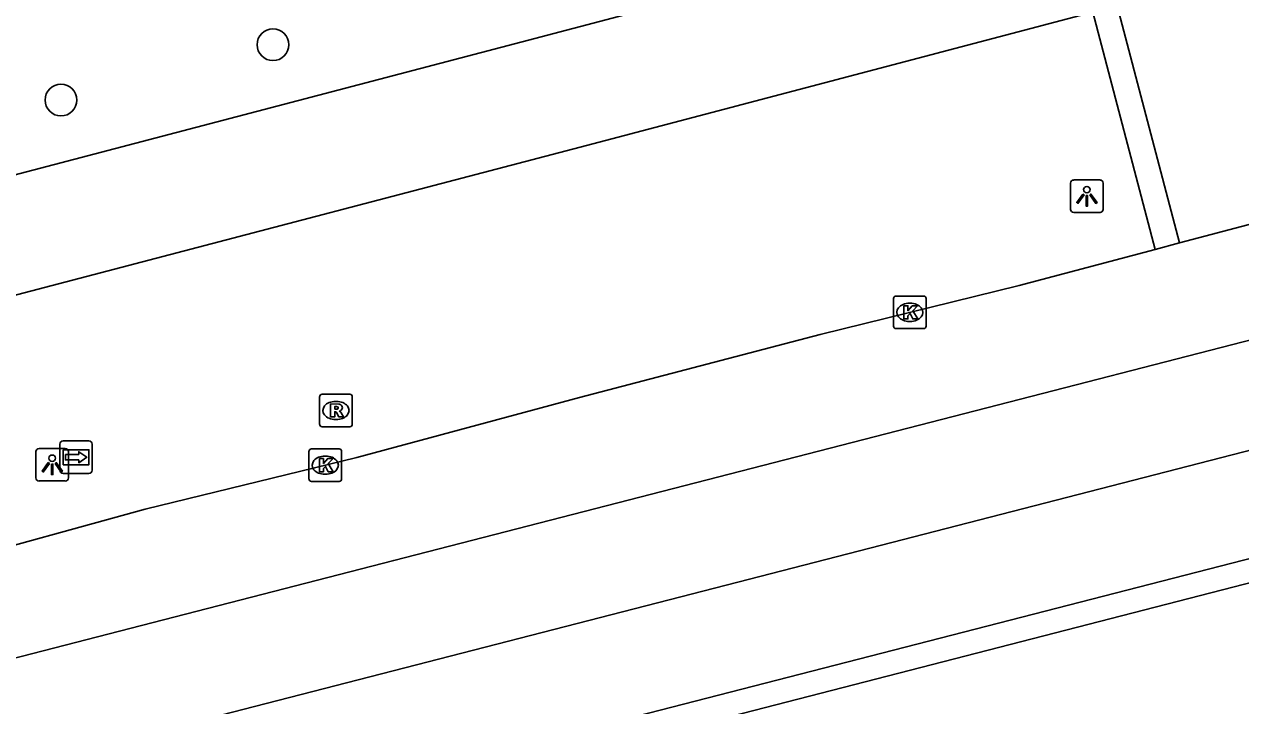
# Model space of a CAD drawing. Extents: x 160806 to 161707, y 383697 to 384148.
# Drawn here: x 161397.72 to 161435.09, y 383972.13 to 383993.06 of the extents above; entities that cross this region are included whole.
import ezdxf

# ---------------------------------------------------------------- set-up
doc = ezdxf.new("R2010")
doc.units = 0
for name, color, linetype in [('IMGEO_Boom', 7, 'Continuous'), ('IMGEO_Hek', 7, 'Continuous'), ('IMGEO_Kolk', 7, 'Continuous'), ('IMGEO_Lichtpunt', 7, 'Continuous'), ('IMGEO_Rijbaan_lokaal_gesloten', 7, 'Continuous'), ('IMGEO_Rioolput', 7, 'Continuous'), ('IMGEO_Voetpad_open', 7, 'Continuous'), ('IMGEO_Wegwijzer', 7, 'Continuous')]:
    doc.layers.add(name, color=color, linetype=linetype)

msp = doc.modelspace()

# ---------------------------------------------------------------- linework, layer by layer
at = {"layer": 'IMGEO_Boom'}
for centre in [(161405.364, 383992.435), (161398.849, 383990.735)]:
    msp.add_circle(centre, 0.489, dxfattribs=at)
at = {"layer": 'IMGEO_Hek'}
msp.add_lwpolyline([(161341.247, 383951.682), (161457.839, 383981.686)], dxfattribs=at)
at = {"layer": 'IMGEO_Kolk'}
for p, q in [((161424.428, 383983.789), (161424.428, 383984.641)), ((161424.503, 383984.715), (161425.355, 383984.715)), ((161424.916, 383984.495), (161424.941, 383984.495)), ((161425.429, 383984.641), (161425.429, 383983.789)), ((161425.355, 383983.715), (161424.503, 383983.715)), ((161424.939, 383983.935), (161424.914, 383983.935)), ((161406.47, 383979.094), (161406.47, 383979.946)), ((161406.545, 383980.02), (161407.397, 383980.02)), ((161407.471, 383979.946), (161407.471, 383979.094)), ((161406.958, 383979.8), (161406.983, 383979.8)), ((161406.981, 383979.24), (161406.956, 383979.24)), ((161407.397, 383979.02), (161406.545, 383979.02))]:
    msp.add_line(p, q, dxfattribs=at)
for points in [[(161424.428, 383983.789), (161424.428, 383984.641)], [(161424.503, 383984.715), (161425.355, 383984.715)], [(161424.749, 383984.415), (161424.872, 383984.415), (161424.872, 383984.264), (161425.002, 383984.415), (161425.166, 383984.415), (161425.02, 383984.264), (161425.173, 383984.015), (161425.021, 383984.015), (161424.936, 383984.179), (161424.872, 383984.112), (161424.872, 383984.015), (161424.749, 383984.015), (161424.749, 383984.415)], [(161425.429, 383984.641), (161425.429, 383983.789)], [(161425.355, 383983.715), (161424.503, 383983.715)], [(161406.47, 383979.094), (161406.47, 383979.946)], [(161406.545, 383980.02), (161407.397, 383980.02)], [(161407.471, 383979.946), (161407.471, 383979.094)], [(161406.791, 383979.72), (161406.914, 383979.72), (161406.914, 383979.569), (161407.044, 383979.72), (161407.208, 383979.72), (161407.062, 383979.569), (161407.215, 383979.32), (161407.063, 383979.32), (161406.978, 383979.484), (161406.914, 383979.417), (161406.914, 383979.32), (161406.791, 383979.32), (161406.791, 383979.72)], [(161407.397, 383979.02), (161406.545, 383979.02)]]:
    msp.add_lwpolyline(points, dxfattribs=at)
for centre, start, end in [((161424.505, 383984.639), 91.552, 178.448), ((161424.505, 383984.639), 91.552, 178.448), ((161425.353, 383984.639), 1.552, 88.448), ((161425.353, 383984.639), 1.552, 88.448), ((161424.505, 383983.791), 181.552, 268.448), ((161424.505, 383983.791), 181.552, 268.448), ((161425.353, 383983.791), 271.552, 358.448), ((161425.353, 383983.791), 271.552, 358.448), ((161406.547, 383979.944), 91.552, 178.448), ((161406.547, 383979.944), 91.552, 178.448), ((161407.395, 383979.944), 1.552, 88.448), ((161407.395, 383979.944), 1.552, 88.448), ((161406.547, 383979.096), 181.552, 268.448), ((161406.547, 383979.096), 181.552, 268.448), ((161407.395, 383979.096), 271.552, 358.448), ((161407.395, 383979.096), 271.552, 358.448)]:
    msp.add_arc(centre, 0.0765, start, end, dxfattribs=at)
for centre, major_axis, ratio, start_param, end_param in [((161424.915, 383984.215), (-0.387, 0.002), 0.722429, 4.712389, 7.853982), ((161424.94, 383984.215), (-0.39, 0.002), 0.717154, 1.570796, 4.712389), ((161406.957, 383979.52), (-0.387, 0.002), 0.722429, 4.712389, 7.853982), ((161406.982, 383979.52), (-0.39, 0.002), 0.717154, 1.570796, 4.712389)]:
    msp.add_ellipse(centre, major_axis=major_axis, ratio=ratio, start_param=start_param, end_param=end_param, dxfattribs=at)
at = {"layer": 'IMGEO_Lichtpunt'}
for p, q in [((161429.87, 383988.185), (161429.87, 383987.378)), ((161429.87, 383988.185), (161429.87, 383987.378)), ((161430.772, 383988.28), (161429.964, 383988.28)), ((161430.772, 383988.28), (161429.964, 383988.28)), ((161430.866, 383987.378), (161430.866, 383988.185)), ((161430.866, 383987.378), (161430.866, 383988.185)), ((161429.964, 383987.284), (161430.772, 383987.284)), ((161429.964, 383987.284), (161430.772, 383987.284)), ((161398.082, 383979.935), (161398.082, 383979.128)), ((161398.082, 383979.935), (161398.082, 383979.128)), ((161398.984, 383980.03), (161398.176, 383980.03)), ((161398.984, 383980.03), (161398.176, 383980.03)), ((161399.078, 383979.128), (161399.078, 383979.935)), ((161399.078, 383979.128), (161399.078, 383979.935)), ((161398.176, 383979.034), (161398.984, 383979.034)), ((161398.176, 383979.034), (161398.984, 383979.034))]:
    msp.add_line(p, q, dxfattribs=at)
for points in [[(161430.244, 383987.849), (161430.283, 383987.821), (161430.095, 383987.559), (161430.057, 383987.586), (161430.244, 383987.849)], [(161430.346, 383987.801), (161430.393, 383987.801), (161430.393, 383987.479), (161430.346, 383987.479), (161430.346, 383987.801)], [(161430.456, 383987.821), (161430.494, 383987.848), (161430.681, 383987.586), (161430.642, 383987.558), (161430.456, 383987.821)], [(161398.456, 383979.599), (161398.495, 383979.571), (161398.307, 383979.309), (161398.269, 383979.336), (161398.456, 383979.599)], [(161398.558, 383979.551), (161398.605, 383979.551), (161398.605, 383979.229), (161398.558, 383979.229), (161398.558, 383979.551)], [(161398.668, 383979.571), (161398.706, 383979.598), (161398.893, 383979.336), (161398.854, 383979.308), (161398.668, 383979.571)]]:
    msp.add_lwpolyline(points, dxfattribs=at)
for centre in [(161430.369, 383987.983), (161398.581, 383979.733)]:
    msp.add_circle(centre, 0.0994, dxfattribs=at)
for centre, start, end in [((161429.964, 383988.185), 90, 180), ((161429.964, 383988.185), 90, 180), ((161430.772, 383988.185), 0, 90), ((161430.772, 383988.185), 0, 90), ((161429.964, 383987.378), 180, 270), ((161429.964, 383987.378), 180, 270), ((161430.772, 383987.378), 270, 0), ((161430.772, 383987.378), 270, 360), ((161398.176, 383979.935), 90, 180), ((161398.176, 383979.935), 90, 180), ((161398.984, 383979.935), 0, 90), ((161398.984, 383979.935), 0, 90), ((161398.176, 383979.128), 180, 270), ((161398.176, 383979.128), 180, 270), ((161398.984, 383979.128), 270, 0), ((161398.984, 383979.128), 270, 360)]:
    msp.add_arc(centre, 0.0946, start, end, dxfattribs=at)
at = {"layer": 'IMGEO_Rijbaan_lokaal_gesloten'}
for points in [[(161456.92, 383992.48), (161448.884, 383990.399), (161447.307, 383990.003), (161440.896, 383988.302), (161435.505, 383986.955), (161433.219, 383986.347)], [(161270.989, 383941.101), (161306.607, 383950.212), (161339.296, 383958.642), (161362.907, 383964.706), (161409.072, 383976.597), (161453.394, 383987.997), (161464.472, 383990.836)], [(161271.807, 383937.9), (161315.559, 383949.156), (161335.194, 383954.191), (161340.223, 383955.497), (161347.001, 383957.235), (161378.316, 383965.298), (161419.642, 383975.931), (161451.011, 383984.005), (161465.227, 383987.648)], [(161433.219, 383986.347), (161432.47, 383986.148)], [(161279.919, 383936.647), (161341.031, 383952.394), (161450.194, 383980.461), (161453.055, 383981.256), (161455.902, 383982.36), (161465.14, 383986.182)], [(161432.47, 383986.148), (161428.286, 383985.035), (161422.173, 383983.539), (161414.783, 383981.602), (161407.945, 383979.757), (161401.441, 383978.166), (161395.335, 383976.49)]]:
    msp.add_lwpolyline(points, dxfattribs=at)
at = {"layer": 'IMGEO_Rioolput'}
for p, q in [((161406.798, 383980.774), (161406.798, 383981.626)), ((161406.873, 383981.7), (161407.725, 383981.7)), ((161407.286, 383981.48), (161407.311, 383981.48)), ((161407.799, 383981.626), (161407.799, 383980.774)), ((161407.725, 383980.7), (161406.873, 383980.7)), ((161407.309, 383980.92), (161407.284, 383980.92))]:
    msp.add_line(p, q, dxfattribs=at)
for points in [[(161406.798, 383980.774), (161406.798, 383981.626)], [(161406.873, 383981.7), (161407.725, 383981.7)], [(161407.387, 383981.398), (161407.135, 383981.4), (161407.135, 383981)], [(161407.799, 383981.626), (161407.799, 383980.774)], [(161407.135, 383981), (161407.259, 383981), (161407.259, 383981.162), (161407.27, 383981.162)], [(161407.313, 383981.319), (161407.259, 383981.319), (161407.259, 383981.238)], [(161407.259, 383981.238), (161407.311, 383981.238)], [(161407.317, 383981.133), (161407.388, 383981), (161407.528, 383981), (161407.463, 383981.126)], [(161407.725, 383980.7), (161406.873, 383980.7)]]:
    msp.add_lwpolyline(points, dxfattribs=at)
for centre, radius, start, end in [((161406.875, 383981.624), 0.0765, 91.552, 178.448), ((161406.875, 383981.624), 0.0765, 91.552, 178.448), ((161407.386, 383981.288), 0.109, 350.3612, 89.416), ((161407.723, 383981.624), 0.0765, 1.552, 88.448), ((161407.723, 383981.624), 0.0765, 1.552, 88.448), ((161407.269, 383981.109), 0.0533, 26.0293, 88.6989), ((161407.295, 383981.427), 0.19, 274.7715, 282.9687), ((161407.319, 383981.223), 0.0964, 77.0061, 93.1865), ((161407.333, 383981.28), 0.0378, 276.6634, 79.6772), ((161407.384, 383981.288), 0.112, 277.5842, 350.9817), ((161407.368, 383981.073), 0.108, 29.5134, 73.7905), ((161406.875, 383980.776), 0.0765, 181.552, 268.448), ((161406.875, 383980.776), 0.0765, 181.552, 268.448), ((161407.723, 383980.776), 0.0765, 271.552, 358.448), ((161407.723, 383980.776), 0.0765, 271.552, 358.448)]:
    msp.add_arc(centre, radius, start, end, dxfattribs=at)
for centre, major_axis, ratio, start_param, end_param in [((161407.285, 383981.2), (-0.387, 0.002), 0.722429, 4.712389, 7.853982), ((161407.31, 383981.2), (-0.39, 0.002), 0.717154, 1.570796, 4.712389)]:
    msp.add_ellipse(centre, major_axis=major_axis, ratio=ratio, start_param=start_param, end_param=end_param, dxfattribs=at)
at = {"layer": 'IMGEO_Voetpad_open'}
for points in [[(161386.763, 383992.855), (161387.458, 383990.174), (161383.395, 383989.108), (161384.458, 383985.055), (161384.463, 383985.036), (161413.409, 383992.628), (161458.747, 384004.559), (161461.411, 384005.26)], [(161430.551, 383993.434), (161414.805, 383989.287), (161369.289, 383977.37), (161370.444, 383973.147), (161318.287, 383959.498), (161275.829, 383948.409)], [(161430.551, 383993.434), (161432.47, 383986.148)], [(161433.219, 383986.347), (161431.301, 383993.631)]]:
    msp.add_lwpolyline(points, dxfattribs=at)
at = {"layer": 'IMGEO_Wegwijzer'}
for p, q in [((161398.819, 383979.364), (161398.819, 383980.164)), ((161398.819, 383980.164), (161398.819, 383979.364)), ((161398.919, 383980.264), (161399.709, 383980.264)), ((161399.709, 383980.264), (161398.919, 383980.264)), ((161399.809, 383980.164), (161399.809, 383979.364)), ((161399.809, 383979.364), (161399.809, 383980.164)), ((161399.709, 383979.264), (161398.919, 383979.264)), ((161398.919, 383979.264), (161399.709, 383979.264))]:
    msp.add_line(p, q, dxfattribs=at)
for points in [[(161398.92, 383979.996), (161399.708, 383979.996), (161399.708, 383979.532), (161398.92, 383979.532), (161398.92, 383979.996)], [(161398.985, 383979.848), (161398.985, 383979.764), (161398.985, 383979.68), (161399.396, 383979.68), (161399.396, 383979.597), (161399.643, 383979.764), (161399.396, 383979.931), (161399.396, 383979.848), (161398.985, 383979.848)]]:
    msp.add_lwpolyline(points, dxfattribs=at)
for centre, start, end in [((161398.919, 383980.164), 90, 180), ((161398.919, 383980.164), 90, 180), ((161399.709, 383980.164), 0, 90), ((161399.709, 383980.164), 360, 90), ((161398.919, 383979.364), 180, 270), ((161398.919, 383979.364), 180, 270), ((161399.709, 383979.364), 270, 0), ((161399.709, 383979.364), 270, 0)]:
    msp.add_arc(centre, 0.1, start, end, dxfattribs=at)

doc.saveas('drawing.dxf')
